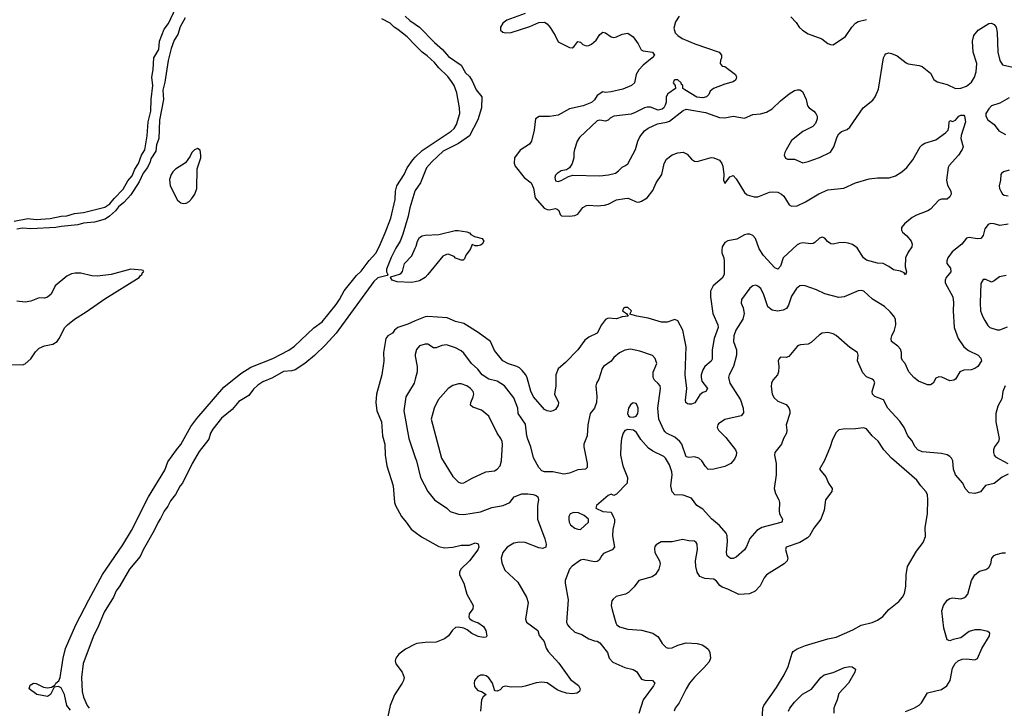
# Model space of a CAD drawing. Header units: inches. Extents: x 2001573 to 2220545, y 644482 to 846830.
# Tile 659 of 755: x 2137150 to 2144242, y 772070 to 777024. Entities that reach past the tile are written whole.
import ezdxf

# ---------------------------------------------------------------- set-up
doc = ezdxf.new("R2010")
doc.units = ezdxf.units.IN
doc.header["$MEASUREMENT"] = 0
doc.layers.add('C1737', color=7, linetype='Continuous')
doc.layers.add('C1747', color=7, linetype='Continuous')

msp = doc.modelspace()

# ---------------------------------------------------------------- linework, layer by layer
at = {"layer": 'C1737', "color": 5}
for points, elevation in [([(2137110, 775575.5), (2137210, 775593.8), (2137270, 775586.9), (2137370, 775592.9), (2137448.7, 775610), (2137490, 775614.2), (2137544, 775630), (2137610, 775638.2), (2137764, 775676), (2137800.3, 775699.7), (2137830, 775738.9), (2137895.8, 775804.2), (2137930, 775865.7), (2137959.9, 775900.1), (2137980.3, 775950), (2138005.3, 775990), (2138027.9, 776050), (2138050.8, 776089.2), (2138067.4, 776190), (2138075.5, 776290), (2138094.5, 776365.5), (2138097.1, 776450), (2138109.8, 776549.8), (2138102.7, 776610), (2138112.9, 776667.1), (2138116.4, 776750), (2138153, 776810), (2138158.5, 776870), (2138190, 776957.1), (2138222.5, 776997.5), (2138274.7, 777110)], 180), ([(2139926.5, 777050), (2139959.5, 777019.5), (2140000, 776991.8)], 180), ([(2138341.3, 777038.7), (2138307.3, 776972.7), (2138290, 776917.6), (2138263.2, 776876.8), (2138242.2, 776817.8), (2138218.8, 776730), (2138195.3, 776575.3), (2138182.2, 776517.8), (2138185.3, 776450), (2138157.6, 776302.4), (2138152.5, 776170), (2138136.9, 776123.1), (2138130, 776079.5), (2138095.9, 776024.1), (2138090, 776001.3), (2138070, 775961.7), (2138039, 775921), (2138010, 775858.3), (2137950, 775763.9), (2137900.2, 775710), (2137862.6, 775677.4), (2137840.8, 775650), (2137797.6, 775610), (2137765.5, 775590), (2137690, 775567), (2137610, 775561.5), (2137570, 775547.9), (2137450, 775537.2), (2137410, 775528.2), (2137230, 775520.3), (2137170, 775524.7), (2137130, 775518.4)], 180), ([(2140000, 776840.3), (2139940.5, 776900.5), (2139875.1, 776955.1), (2139847.1, 776970), (2139818.6, 776998.6), (2139759.8, 777030)], 180), ([(2137516.3, 772056.3), (2137490.8, 772090), (2137472, 772170), (2137450, 772216.8), (2137430, 772226.2), (2137398, 772222), (2137372.2, 772170), (2137350, 772154), (2137274, 772170), (2137218, 772210), (2137224.7, 772235.3), (2137248.7, 772251.3), (2137270, 772246.8), (2137321.7, 772221.7), (2137350, 772216.4), (2137379.5, 772220.5), (2137402.9, 772237.1), (2137409.6, 772250), (2137432.6, 772267.4), (2137442, 772290), (2137463.2, 772430), (2137480.3, 772499.7), (2137555.2, 772670), (2137649.4, 772850.6), (2137746.8, 773033.2), (2137894.2, 773245.8), (2137955.8, 773350), (2138078.5, 773590), (2138196.1, 773783.9), (2138218.1, 773841.9), (2138278.8, 773930), (2138311.3, 773968.8), (2138383.6, 774096.4), (2138425.8, 774154.2), (2138620.8, 774379.2), (2138742.5, 774477.5), (2138816.2, 774523.8), (2138973.1, 774586.9), (2139090, 774647), (2139130, 774674.7), (2139270, 774806.4), (2139327.9, 774850), (2139430, 774974), (2139454.3, 775010), (2139486.8, 775073.2), (2139576.8, 775183.2), (2139610, 775213.8), (2139668.2, 775291.8), (2139715.4, 775344.6), (2139739.9, 775390), (2139782.4, 775490), (2139822.6, 775597.4), (2139853.7, 775730), (2139858.3, 775790), (2139866.5, 775830), (2139919.4, 775910), (2139942.1, 775957.9), (2139983, 776017), (2140000, 776034.1)], 180), ([(2140000, 775795.1), (2139996.6, 775790), (2139959.4, 775670), (2139948.6, 775610), (2139910, 775480.5), (2139890.1, 775430), (2139859, 775381), (2139825.4, 775314.5), (2139793.1, 775230), (2139791.3, 775210), (2139801.6, 775190), (2139796.7, 775183.3), (2139730, 775166.7), (2139700.5, 775139.5), (2139430.1, 774769.9), (2139353.9, 774686.1), (2139272.9, 774607.1), (2139205.1, 774550), (2139134.1, 774505.9), (2139110, 774497.2), (2139050, 774493.6), (2138972.1, 774447.9), (2138902, 774418), (2138865.8, 774394.2), (2138833.4, 774366.6), (2138799.7, 774320.3), (2138730, 774276.5), (2138679.6, 774220.4), (2138603.7, 774156.3), (2138542.7, 774077.3), (2138525.8, 774050), (2138512.9, 774007.2), (2138443.1, 773916.9), (2138392.1, 773830), (2138323.5, 773690), (2138307.3, 773670), (2138272.4, 773607.6), (2138237.8, 773562.2), (2138216.8, 773523.2), (2138190, 773488.5), (2138165, 773435), (2138146.9, 773410), (2138118, 773350), (2138039, 773210), (2138018.8, 773161.2), (2137942.2, 773070), (2137872.1, 772950), (2137845.5, 772914.5), (2137825.1, 772870), (2137759.8, 772760.2), (2137714, 772650), (2137685.4, 772594.6), (2137607.4, 772392.6), (2137595.6, 772290), (2137601.1, 772190), (2137610.2, 772149.8), (2137636.4, 772090), (2137650, 772069.3)], 180), ([(2140000, 775139.1), (2139973.3, 775133.3), (2139870, 775137.7), (2139833, 775150), (2139820.9, 775170), (2139824.7, 775175.3), (2139886.6, 775193.4), (2139898.7, 775201.3), (2139906.6, 775213.4), (2139921.2, 775270), (2139974.2, 775325.8), (2140000, 775381.5)], 180), ([(2137050, 774543.8), (2137170, 774540.4), (2137190, 774548.2), (2137230, 774583.8), (2137264.8, 774635.2), (2137290, 774660.4), (2137330, 774677.6), (2137390, 774690.5), (2137419.3, 774710), (2137435.1, 774730), (2137475.1, 774810), (2137493.6, 774830), (2137544.4, 774870), (2137630, 774922.9), (2137763.2, 775016.8), (2138010, 775169.2), (2138017.8, 775182.2), (2138029.4, 775190), (2138034.7, 775205.3), (2138044, 775210), (2138038.6, 775218.6), (2138030, 775221.2), (2137950, 775229), (2137810, 775191.8), (2137710, 775178.4), (2137670, 775180.7), (2137590, 775199.7), (2137550, 775200.5), (2137524.4, 775195.6), (2137490, 775178.4), (2137405.3, 775110), (2137377.4, 775050), (2137351.8, 775028.2), (2137330, 775021.7), (2137290, 775022.7), (2137230, 774998), (2137190, 774990.9), (2137130, 774999.3)], 220), ([(2140000, 774857.4), (2139945.4, 774834.6), (2139874, 774810), (2139850.2, 774790), (2139835.3, 774770), (2139801.3, 774750), (2139788.1, 774730), (2139770.2, 774630), (2139772.2, 774567.8), (2139759.6, 774470), (2139720.8, 774330), (2139715.3, 774270), (2139723.6, 774210), (2139756.5, 774130), (2139763.7, 774030), (2139780.3, 773970), (2139783.2, 773890), (2139794.1, 773814.1), (2139840.3, 773670), (2139850.4, 773550), (2139856.4, 773530), (2139900.4, 773450), (2139934.9, 773410), (2139970, 773358), (2140000, 773336.5)], 220), ([(2140000, 774615.3), (2139998.7, 774610), (2140000, 774603.1)], 240), ([(2140000, 774437.7), (2139992.8, 774410), (2139932.8, 774310), (2139918.2, 774210), (2139952.1, 774012.1), (2140000, 773874.3)], 240), ([(2140000, 772530.1), (2139930, 772495.1), (2139882, 772458), (2139858.8, 772430), (2139854.8, 772410), (2139858.8, 772390), (2139904.7, 772330), (2139918.8, 772290), (2139915.5, 772270), (2139905.3, 772250), (2139850, 772167.6), (2139817.7, 772090), (2139802.9, 772010), (2139804.7, 771970), (2139811.1, 771951.1), (2139822.3, 771930), (2139890, 771851.6), (2139990, 771780.6), (2140000, 771779.2)], 220)]:
    msp.add_lwpolyline(points, dxfattribs=dict(at, elevation=elevation))
at = {"layer": 'C1737', "color": 5, "elevation": 220}
msp.add_lwpolyline([(2138430, 776098), (2138410, 776088.7), (2138391.3, 776070), (2138378.5, 776041.5), (2138345.8, 775994.2), (2138273.4, 775950), (2138254, 775930), (2138240.3, 775910), (2138230, 775875.3), (2138234.9, 775830), (2138287, 775727), (2138310, 775706.7), (2138330, 775701.1), (2138350, 775704.2), (2138370, 775715.3), (2138390, 775737), (2138410.9, 775770), (2138426, 775810), (2138429.6, 775950.4), (2138454, 776030), (2138455.1, 776050), (2138450, 776086)], close=True, dxfattribs=at)
at = {"layer": 'C1747', "color": 5}
for points, elevation in [([(2140790.6, 777070), (2140658.2, 777021.8), (2140630, 776998.7), (2140613.4, 776970), (2140614, 776950), (2140630, 776934), (2140650, 776929.1), (2140690, 776932.4), (2140825.2, 776974.8), (2140890, 777004.4), (2140930, 777006.4), (2140950, 776993.8), (2140970, 776969.1), (2141007.6, 776910), (2141030, 776864.2), (2141110, 776823.6), (2141130, 776823.2), (2141141.6, 776830), (2141170, 776868), (2141190, 776862), (2141207, 776847), (2141230, 776836.9), (2141250, 776839.7), (2141270, 776849.2), (2141302.8, 776877.2), (2141330, 776918.4), (2141350, 776934.3), (2141370, 776929.1), (2141410, 776901.2), (2141430, 776895.9), (2141450, 776900.7), (2141490, 776920.9), (2141530, 776928), (2141570, 776900.5), (2141605.3, 776850), (2141627.5, 776807.5), (2141640.7, 776800.7), (2141707.7, 776790), (2141722, 776770), (2141706.5, 776750), (2141641.6, 776698.4), (2141610, 776664.2), (2141591.6, 776630), (2141578.2, 776570), (2141557.8, 776550), (2141494.9, 776525.1), (2141410, 776505.2), (2141370, 776500.2), (2141350, 776504.7), (2141310, 776479.6), (2141291.3, 776448.7), (2141270, 776427.8), (2141210, 776404.3), (2141110, 776383), (2141030, 776338.3), (2140966.8, 776326.8), (2140891.9, 776328.1), (2140865.5, 776310), (2140856.5, 776230), (2140836.9, 776150), (2140822.3, 776130), (2140754.3, 776085.7), (2140713.7, 776030), (2140711.7, 775991.7), (2140720.3, 775970), (2140783.1, 775890), (2140833.8, 775850), (2140850, 775813.4), (2140862.7, 775742.7), (2140928.2, 775668.2), (2140950, 775658), (2140963, 775657), (2141010, 775665.3), (2141021.7, 775661.7), (2141032.7, 775652.7), (2141043.6, 775623.6), (2141053.5, 775613.5), (2141110, 775610.2), (2141150, 775614.9), (2141170, 775626.3), (2141206, 775674), (2141232.5, 775687.5), (2141250, 775690.3), (2141310, 775684), (2141362, 775690), (2141390, 775697.7), (2141450, 775727.5), (2141510, 775738.2), (2141530, 775739.2), (2141550, 775733.4), (2141590, 775713.8), (2141610, 775712.6), (2141630, 775718), (2141670, 775741.7), (2141710, 775796.5), (2141733.6, 775850), (2141774.8, 775910), (2141792.4, 775990), (2141810, 776021.7), (2141850, 776051.4), (2141890, 776065.5), (2141930, 776070.2), (2141957.2, 776057.2), (2141990, 776021.6), (2142010, 776007.2), (2142030, 776005.2), (2142130, 776032.9), (2142150, 776031.6), (2142190, 776013.4), (2142207, 775990), (2142214, 775970), (2142222.4, 775910), (2142220.7, 775870), (2142228.1, 775848.1), (2142231.8, 775848.2), (2142265.6, 775894.4), (2142290, 775904), (2142310, 775880.5), (2142370, 775781.7), (2142390, 775763.9), (2142441, 775750), (2142468, 775750), (2142550, 775782.6), (2142570, 775786.7), (2142610, 775783), (2142638.3, 775770), (2142654.7, 775754.7), (2142693.4, 775693.4), (2142710, 775683.6), (2142750, 775685.4), (2142810, 775713.7), (2142907.4, 775772.6), (2142970, 775801.4), (2143086.7, 775813.3), (2143170, 775851.5), (2143270, 775879.6), (2143330, 775887.6), (2143412.8, 775887.2), (2143459, 775901), (2143503.7, 775930), (2143539.3, 775960.7), (2143582.7, 776017.3), (2143635.1, 776110), (2143650, 776124.9), (2143670, 776137.1), (2143750, 776160.3), (2143818.7, 776210), (2143836.9, 776230), (2143843.6, 776250), (2143844, 776290), (2143850, 776298), (2143870, 776292), (2143890, 776301), (2143914.5, 776330), (2143930, 776336.9), (2143950, 776336.5), (2143955.5, 776330), (2143961.8, 776290), (2143930.4, 776190.4), (2143928.2, 776170), (2143946.8, 776110), (2143939.1, 776090), (2143911.7, 776050), (2143844.1, 775975.9), (2143839, 775961), (2143825, 775870), (2143832.9, 775832.9), (2143857.5, 775790), (2143858.8, 775770), (2143850.9, 775749.1), (2143830, 775732.3), (2143790, 775731.9), (2143770, 775726.1), (2143710, 775662), (2143691.4, 775648.6), (2143610, 775617.8), (2143579.7, 775600.3), (2143523.3, 775556.7), (2143502.8, 775530), (2143502.2, 775510), (2143510, 775494.9), (2143540.5, 775470), (2143570.6, 775430.6), (2143578.8, 775410), (2143575.5, 775390), (2143548.9, 775351.1), (2143530.4, 775310), (2143527.3, 775247.3), (2143538, 775210), (2143530.9, 775189.1), (2143522, 775202), (2143494.5, 775214.5), (2143444.6, 775224.6), (2143410, 775249.3), (2143369.3, 775269.3), (2143330, 775272.3), (2143250, 775293.8), (2143227.1, 775310), (2143182.2, 775382.2), (2143147.9, 775407.9), (2143117.6, 775417.6), (2143090, 775420.4), (2143050, 775419.7), (2143010, 775409.7), (2142992.4, 775412.4), (2142968.8, 775428.8), (2142950, 775451.8), (2142930, 775460.7), (2142910, 775451.8), (2142878.4, 775421.6), (2142865, 775415.1), (2142849, 775411), (2142790, 775417.7), (2142770, 775414.7), (2142750, 775404), (2142650.2, 775310), (2142629.4, 775250.6), (2142610, 775229.8), (2142590, 775239.3), (2142508.8, 775328.8), (2142476.3, 775376.3), (2142450, 775449.6), (2142430, 775472.4), (2142410, 775481), (2142390, 775481.7), (2142370, 775475.4), (2142315.1, 775444.9), (2142250, 775432.3), (2142230, 775421.6), (2142208.9, 775390), (2142207.1, 775367.1), (2142207.5, 775347.5), (2142221.6, 775310), (2142224.9, 775284.9), (2142224.2, 775190), (2142210, 775164.8), (2142145.8, 775110), (2142127.2, 775070), (2142125, 775030), (2142142, 774910), (2142179, 774830), (2142181.3, 774810), (2142151.3, 774730), (2142138.4, 774650), (2142138.5, 774581.5), (2142131.7, 774568.3), (2142085.8, 774530), (2142070, 774504.8), (2142059.9, 774470), (2142058.1, 774450), (2142063.2, 774423.2), (2142104.9, 774370), (2142093, 774350), (2142070, 774341.5), (2142050, 774324.1), (2142012, 774268), (2141990, 774257.9), (2141970, 774257), (2141961.1, 774261.1), (2141949, 774270), (2141946, 774286), (2141955, 774370), (2141943, 774470), (2141951.1, 774670), (2141926.5, 774790), (2141890, 774857.6), (2141870, 774867.6), (2141813.1, 774846.9), (2141773.1, 774846.9), (2141677.2, 774877.3), (2141595.3, 774890), (2141546, 774906), (2141556, 774930), (2141530, 774953), (2141510, 774954), (2141501, 774950), (2141491, 774930), (2141522, 774910), (2141534, 774890), (2141490, 774886.6), (2141450, 774873), (2141390, 774875.6), (2141370, 774866.6), (2141341.3, 774830), (2141310.4, 774770), (2141250, 774739.7), (2141220.7, 774719.3), (2141170.3, 774650), (2141082.1, 774557.9), (2141030, 774511.2), (2141011.7, 774468.3), (2141013.2, 774390), (2141003, 774330), (2141032.4, 774270), (2141029.2, 774250), (2141010, 774220.3), (2140991.2, 774208.8), (2140974, 774206), (2140950, 774209.1), (2140930, 774219.4), (2140852.2, 774310), (2140832.7, 774352.7), (2140806.7, 774446.7), (2140795.4, 774470), (2140770, 774500.7), (2140750, 774518.6), (2140730, 774528.9), (2140670, 774547.1), (2140630, 774569.1), (2140570, 774643), (2140540.5, 774710), (2140453.6, 774773.6), (2140350, 774839.2), (2140290, 774853.5), (2140230, 774878), (2140090, 774888.7), (2140070, 774886.8), (2140000, 774857.4)], 220), ([(2141900.5, 777050), (2141874.4, 777010), (2141862.5, 776962.5), (2141870.5, 776930.5), (2141890.8, 776910), (2141921, 776890), (2142013.4, 776850), (2142187.7, 776790), (2142206, 776770), (2142206, 776750), (2142198, 776730), (2142196.3, 776710), (2142210, 776690.8), (2142230, 776688.2), (2142306.8, 776630), (2142313, 776610), (2142310, 776602), (2142304.9, 776590), (2142290, 776577), (2142230, 776561.6), (2142146.8, 776530), (2142122.8, 776510), (2142114, 776486), (2142098, 776470), (2142070, 776462.7), (2142027.2, 776467.2), (2141940.2, 776520.2), (2141926, 776530), (2141926, 776550), (2141918, 776558), (2141915.3, 776570), (2141890, 776592.3), (2141870, 776592.3), (2141864.7, 776590), (2141856, 776570), (2141872, 776550), (2141874, 776530), (2141818, 776490), (2141806.4, 776470), (2141805.5, 776430), (2141800.5, 776410), (2141790.4, 776389.6), (2141779, 776381), (2141750, 776374.5), (2141694, 776394), (2141670, 776394.5), (2141649.5, 776389.5), (2141584.1, 776355.9), (2141554.2, 776345.8), (2141429.2, 776330.8), (2141403.5, 776316.5), (2141390, 776301.7), (2141370, 776293.3), (2141330, 776301.6), (2141310, 776296.5), (2141182.4, 776177.6), (2141165.3, 776150), (2141146.3, 776090), (2141141.7, 776070), (2141141.7, 776030), (2141130, 775989.3), (2141110, 775959.3), (2141090, 775944), (2141050, 775936), (2141021.2, 775918.8), (2141010, 775905.2), (2141005.3, 775890), (2141010, 775865.5), (2141030, 775861.3), (2141050, 775867.2), (2141103.6, 775896.4), (2141134.2, 775905.8), (2141330, 775900.1), (2141392.5, 775907.5), (2141440.8, 775919.2), (2141464.2, 775935.8), (2141490, 775964.2), (2141510, 775972), (2141530, 775988.4), (2141586, 776090), (2141601.7, 776150), (2141618, 776182), (2141650, 776223.7), (2141676.2, 776243.8), (2141743.8, 776276.2), (2141810, 776286.4), (2141830, 776294.9), (2141930, 776370.8), (2141950, 776380.7), (2142090, 776357.1), (2142190, 776320.4), (2142230, 776318.4), (2142290, 776330.4), (2142370, 776317.1), (2142430, 776341.3), (2142486.6, 776346.6), (2142530, 776359.5), (2142570, 776383.1), (2142630, 776440.4), (2142692.7, 776490), (2142730, 776514), (2142750, 776520.5), (2142770, 776520.7), (2142788.1, 776508.1), (2142814, 776450), (2142825.2, 776405.2), (2142836, 776390), (2142870, 776366.8), (2142884, 776350), (2142894, 776330), (2142894, 776310), (2142882, 776278), (2142863, 776257), (2142790, 776220.7), (2142710, 776154.5), (2142670, 776089), (2142660.5, 776070), (2142657.3, 776050), (2142667.3, 776027.3), (2142679.8, 776019.8), (2142730, 776020.5), (2142790, 775994.4), (2142830, 776003.6), (2142910, 776031.7), (2142990, 776070.5), (2143015.1, 776110), (2143038, 776182), (2143050, 776202.8), (2143070, 776219.1), (2143110, 776234), (2143130, 776250.8), (2143224.5, 776390), (2143294.3, 776445.7), (2143311.3, 776468.7), (2143334.9, 776525.1), (2143372.7, 776750), (2143381.2, 776770), (2143390, 776778.8), (2143410, 776784.9), (2143430, 776782), (2143470, 776764.9), (2143534.2, 776714.2), (2143550, 776708), (2143630, 776695.5), (2143650, 776687.7), (2143710, 776640.7), (2143734.4, 776594.4), (2143758.4, 776578.4), (2143830, 776558.5), (2143890, 776530.3), (2143930, 776531.3), (2143970, 776546.9), (2144005.6, 776574.4), (2144026.3, 776610), (2144040.2, 776650), (2144043.4, 776710), (2144017.2, 776790), (2144014, 776870), (2144023.7, 776910), (2144052.7, 776950), (2144130, 776996.2), (2144150, 776998.4), (2144170, 776990.2), (2144184.2, 776970), (2144191.8, 776931.8), (2144196, 776790), (2144210.3, 776730.3), (2144230, 776698.8), (2144303.8, 776683.8)], 240), ([(2142704.9, 777044.9), (2142743.6, 777003.6), (2142765.3, 776970), (2142788.5, 776950), (2142830, 776922.9), (2142926.9, 776886.9), (2142970, 776854), (2142990, 776844.9), (2143010, 776843.8), (2143097.2, 776902.8), (2143143.5, 776970), (2143170, 776998.9), (2143190, 777011.8), (2143250, 777026.3)], 260), ([(2140000, 776991.8), (2140030, 776971.3), (2140139.3, 776859.3), (2140195.5, 776810), (2140238.9, 776759), (2140330, 776697), (2140362.1, 776642.1), (2140390, 776615.2), (2140410, 776584.9), (2140438.9, 776519), (2140478.4, 776470), (2140475.5, 776390), (2140450, 776303.1), (2140390, 776188.1), (2140310, 776133.7), (2140201.1, 776078.9), (2140118, 776002), (2140081.5, 775958.5), (2140036.6, 775850), (2140000, 775795.1)], 180), ([(2140000, 776034.1), (2140050, 776084.3), (2140258.8, 776221.2), (2140278.8, 776241.2), (2140296, 776270), (2140319.8, 776350), (2140318.6, 776390), (2140298.4, 776498.4), (2140279, 776550), (2140260.8, 776580.8), (2140235.1, 776615.1), (2140170, 776678.2), (2140137, 776717), (2140084.9, 776764.9), (2140049.8, 776790), (2140000, 776840.3)], 180), ([(2144276.8, 776463.2), (2144210, 776423.9), (2144150, 776404.4), (2144130, 776384.2), (2144110.3, 776350), (2144109, 776330), (2144123.5, 776303.5), (2144170.3, 776270), (2144203.8, 776223.8), (2144250, 776198.8)], 240), ([(2144277.2, 775942.8), (2144236, 775930), (2144222.8, 775917.2), (2144217.3, 775910), (2144214.9, 775870), (2144205.3, 775830), (2144207.2, 775810), (2144217, 775790), (2144229.2, 775769.2), (2144242, 775762), (2144270, 775758)], 240), ([(2144270, 775554.2), (2144210, 775543.9), (2144170, 775555.8), (2144142.6, 775557.4), (2144126.7, 775550), (2144101.4, 775518.6), (2144088.9, 775471.1), (2144074, 775450), (2144050, 775447.1), (2143990, 775458.4), (2143970, 775451.8), (2143935.5, 775410), (2143865.9, 775354.1), (2143836.4, 775310), (2143828.2, 775290), (2143827.3, 775270), (2143855.5, 775235.5), (2143856.9, 775210), (2143824.6, 775170), (2143816.6, 775150), (2143817.2, 775130), (2143871.4, 775030), (2143876.5, 774990), (2143872.7, 774930), (2143881.5, 774810), (2143910.3, 774730), (2143951.8, 774670), (2143983.4, 774643.4), (2144053, 774610), (2144073, 774590), (2144078.4, 774570), (2144052, 774530), (2144030, 774514.3), (2144004.2, 774504.2), (2143950, 774502.9), (2143922.8, 774490), (2143890, 774439), (2143878, 774430), (2143850, 774427), (2143793.1, 774453.1), (2143770, 774455.1), (2143750, 774444), (2143730, 774409.4), (2143710, 774397), (2143690, 774397.6), (2143623.1, 774423.1), (2143590, 774449.6), (2143555.6, 774490), (2143528, 774550), (2143510, 774572.7), (2143502, 774590), (2143501.7, 774630), (2143494.3, 774654.3), (2143475.9, 774675.9), (2143429.7, 774710), (2143426.4, 774730), (2143430.9, 774750), (2143450.9, 774790), (2143461.7, 774830), (2143457.4, 774870), (2143446.6, 774890), (2143421.2, 774921.2), (2143379.6, 774959.6), (2143292.5, 775012.5), (2143230, 775071.3), (2143210, 775076.3), (2143190, 775074.3), (2143089, 775031), (2143050, 775026), (2142950, 775051.6), (2142890, 775079.6), (2142808.4, 775108.4), (2142790, 775112.6), (2142770, 775109.7), (2142744.9, 775090), (2142710, 775035.6), (2142687.3, 774970), (2142673.6, 774946.4), (2142650, 774933.5), (2142608.3, 774928.3), (2142570, 774934.3), (2142539, 774959), (2142510, 775045.2), (2142489.6, 775089.6), (2142467.6, 775107.6), (2142453.3, 775113.3), (2142430, 775109.6), (2142410, 775091.8), (2142348.7, 775010), (2142345.7, 774985.7), (2142362, 774950), (2142368, 774910), (2142358, 774870), (2142308.8, 774790), (2142293.8, 774750), (2142291, 774710), (2142312.2, 774650), (2142312.1, 774610), (2142291.3, 774530), (2142260.2, 774470), (2142255.2, 774450), (2142264.5, 774410), (2142342.4, 774290), (2142361.2, 774230), (2142364.2, 774195.8), (2142345.8, 774174.2), (2142230, 774147.6), (2142184.1, 774115.9), (2142178.4, 774110), (2142173.7, 774090), (2142183.1, 774070), (2142237.5, 774017.5), (2142304.9, 773930), (2142312.2, 773910), (2142310, 773888.7), (2142298.6, 773861.5), (2142273, 773830), (2142230, 773809.7), (2142149.6, 773789.6), (2142110, 773787.6), (2142090, 773809.5), (2142064.4, 773850), (2142042, 773870), (2142010, 773878.4), (2141970, 773874.6), (2141950, 773878.9), (2141919.3, 773970), (2141905.8, 773990), (2141870, 774020.7), (2141809.4, 774049.4), (2141798.9, 774058.9), (2141788.7, 774070), (2141753.1, 774150), (2141747.8, 774230), (2141765.1, 774370), (2141763, 774390), (2141747.6, 774410), (2141723.1, 774430), (2141712.1, 774450), (2141712.9, 774487.1), (2141739.5, 774550), (2141727.6, 774587.6), (2141707.5, 774607.5), (2141618.2, 774638.2), (2141550, 774653.3), (2141510, 774647.7), (2141470, 774628.5), (2141430, 774593.7), (2141410, 774567.6), (2141356.3, 774530), (2141346.5, 774513.5), (2141322, 774438), (2141305.3, 774410), (2141299.5, 774390), (2141307.1, 774312.9), (2141304.4, 774270), (2141290.4, 774230), (2141259.5, 774190), (2141241.5, 774110), (2141236.9, 774030), (2141214.6, 773970), (2141214, 773950), (2141236.9, 773830), (2141236.9, 773803.1), (2141226, 773790), (2141170, 773785.6), (2141110, 773762), (2141070, 773754.8), (2140990, 773771.8), (2140930, 773771.1), (2140910, 773777.6), (2140890, 773802), (2140852.3, 773872.3), (2140831.9, 773950), (2140810, 774006), (2140803.2, 774030), (2140793.6, 774113.6), (2140740.4, 774190), (2140738.4, 774230), (2140710, 774304), (2140642.6, 774390), (2140590, 774422.4), (2140530, 774437.2), (2140481.3, 774470), (2140449.8, 774509.8), (2140403.5, 774550), (2140350, 774625.6), (2140330, 774641.5), (2140290, 774662.3), (2140223.9, 774683.9), (2140190, 774679), (2140150, 774663.9), (2140130, 774664.2), (2140090, 774689.7), (2140070, 774690.9), (2140030, 774677.6), (2140009, 774651), (2140000, 774615.3)], 240), ([(2140000, 775381.5), (2140005.8, 775394.2), (2140015, 775430), (2140030, 775457.5), (2140050, 775470.1), (2140070, 775474.3), (2140170, 775479), (2140287.5, 775507.5), (2140307.7, 775507.7), (2140370, 775498.8), (2140391.3, 775490), (2140399.6, 775479.6), (2140425.4, 775465.4), (2140482, 775450), (2140494, 775430), (2140482, 775410), (2140470, 775402), (2140450, 775398), (2140430, 775398), (2140410, 775406), (2140394, 775370), (2140364.7, 775330), (2140355.3, 775304.7), (2140344.7, 775295.3), (2140330, 775294), (2140310, 775300.9), (2140290, 775309.6), (2140279.7, 775319.7), (2140237.5, 775337.5), (2140224.1, 775335.9), (2140198, 775322), (2140090.2, 775190), (2140070, 775169.2), (2140030, 775145.6), (2140000, 775139.1)], 180), ([(2144255.4, 775184.6), (2144206.5, 775173.5), (2144170, 775145.4), (2144150, 775136.3), (2144110, 775156.2), (2144090, 775154.5), (2144073.5, 775126.5), (2144067.6, 774987.6), (2144071.3, 774930), (2144085, 774890), (2144100.9, 774860.9), (2144124.2, 774824.2), (2144139.1, 774810), (2144190, 774792.2), (2144210, 774792.2), (2144264.7, 774815.3)], 260), ([(2144270, 773754), (2144227.5, 773732.5), (2144170, 773686), (2144106.2, 773673.8), (2144070, 773626), (2144030, 773615.1), (2143990, 773619), (2143961.2, 773650), (2143943.7, 773690), (2143889.8, 773749.8), (2143875.8, 773790), (2143871.7, 773850), (2143861.5, 773870), (2143850, 773880.9), (2143830, 773892.5), (2143790, 773902.6), (2143650, 773916), (2143618.7, 773930), (2143600.5, 773950), (2143576.6, 773996.6), (2143547.6, 774030), (2143520.9, 774090), (2143490, 774134.5), (2143402.4, 774230), (2143371.6, 774290), (2143310, 774313.6), (2143293.6, 774330), (2143291.2, 774350), (2143310, 774413.2), (2143300.7, 774430), (2143290, 774438.7), (2143250, 774454), (2143223.3, 774483.3), (2143185.6, 774570), (2143189.2, 774610), (2143184, 774630), (2143130, 774665.1), (2143030, 774751.6), (2143010, 774763.6), (2142970, 774773.3), (2142930, 774768), (2142910, 774756.3), (2142850, 774701.6), (2142830.3, 774689.8), (2142774.6, 774685.4), (2142760.3, 774679.7), (2142750, 774672.7), (2142690, 774601.2), (2142670, 774592.7), (2142630, 774596), (2142617.3, 774582.7), (2142614, 774570), (2142619.3, 774530), (2142616.4, 774490), (2142608.2, 774470), (2142575.5, 774430), (2142565.3, 774410), (2142563.9, 774383.9), (2142570.4, 774330), (2142584, 774304), (2142610, 774280.7), (2142670, 774256), (2142690, 774231), (2142697.6, 774210), (2142697.6, 774190), (2142671.8, 774110), (2142676, 774070), (2142673.4, 774050), (2142652.2, 774010), (2142638.4, 773970), (2142590.4, 773910), (2142586, 773890), (2142598.4, 773830), (2142598, 773750), (2142584.4, 773650), (2142595.1, 773615.1), (2142619.3, 773570), (2142623.8, 773550), (2142619.5, 773490), (2142623.1, 773470), (2142645.5, 773430), (2142643, 773417), (2142640.7, 773410), (2142632.7, 773407.3), (2142495.5, 773370), (2142460.4, 773350), (2142410, 773292.3), (2142386.2, 773233.8), (2142370.2, 773209.8), (2142310, 773156.3), (2142290, 773148.2), (2142270, 773148.4), (2142246.3, 773166.3), (2142241.7, 773190), (2142249.3, 773270), (2142246.6, 773310), (2142239.8, 773330), (2142190, 773386), (2142133.9, 773433.9), (2142070, 773502.2), (2142027.1, 773530), (2141990, 773581.3), (2141930, 773602), (2141870, 773606.3), (2141850, 773627.3), (2141840.3, 773670), (2141850.5, 773749.5), (2141848.5, 773770), (2141830, 773822), (2141801.5, 773870), (2141790, 773881.5), (2141710, 773918.7), (2141680.3, 773940.3), (2141623.6, 774003.6), (2141594, 774054), (2141570.4, 774070.3), (2141530, 774076.8), (2141510, 774067.7), (2141496, 774050), (2141485, 774010), (2141479.2, 773960.8), (2141478.6, 773890), (2141493.7, 773813.7), (2141528.7, 773730), (2141526.4, 773690), (2141450, 773609.4), (2141430, 773601.2), (2141410, 773609.3), (2141390, 773600.9), (2141306, 773530), (2141301, 773510), (2141350, 773486.7), (2141410, 773481), (2141426, 773450), (2141434, 773430), (2141434, 773410), (2141422.8, 773357.2), (2141419.6, 773310), (2141435.6, 773230), (2141417.1, 773210), (2141355.5, 773184.5), (2141342.6, 773170), (2141324.7, 773135.3), (2141310, 773124.7), (2141290, 773123.9), (2141210, 773139.3), (2141190, 773135.8), (2141128.9, 773091.1), (2141110.3, 773070), (2141079, 772990), (2141078.5, 772970), (2141100.8, 772850), (2141088.3, 772690), (2141096.8, 772670), (2141110, 772654.5), (2141150, 772618), (2141199.9, 772599.9), (2141250.7, 772570), (2141290, 772555.8), (2141310, 772553.4), (2141330, 772540.7), (2141385.3, 772470), (2141395.8, 772430), (2141422, 772402), (2141510, 772364), (2141570, 772348.4), (2141593.6, 772333.6), (2141630, 772279.3), (2141652.8, 772272.7), (2141708.8, 772268.8), (2141724.9, 772250), (2141716.1, 772230), (2141641.5, 772130), (2141610, 772032.7)], 260), ([(2140000, 774603.1), (2140014.3, 774530), (2140013.7, 774490), (2140000, 774437.7)], 240), ([(2144249.1, 774390), (2144231.2, 774350), (2144223.7, 774296.3), (2144195.6, 774244.4), (2144180.7, 774190), (2144182, 774130), (2144205.3, 774010), (2144201.3, 773990), (2144172, 773950), (2144164.4, 773930), (2144164.4, 773910), (2144170.3, 773890.3), (2144179, 773879), (2144267.3, 773830)], 260), ([(2142495, 771930), (2142502.3, 772070), (2142510, 772090.3), (2142601, 772219), (2142656.2, 772310), (2142685.1, 772370), (2142714.7, 772465.3), (2142722.6, 772477.4), (2142750, 772498.4), (2142810, 772521.7), (2142970, 772568.8), (2143030, 772580.2), (2143150, 772635.3), (2143210, 772668.7), (2143290, 772687.2), (2143330, 772703.1), (2143367.3, 772730), (2143410, 772779.5), (2143482.2, 772837.8), (2143509.6, 772870), (2143523.3, 772896.7), (2143533.6, 772946.4), (2143535.1, 773030), (2143545.1, 773090), (2143610, 773201.3), (2143657.8, 773262.2), (2143675.3, 773304.7), (2143672.9, 773370), (2143687.9, 773470), (2143691.8, 773570), (2143688, 773608), (2143676, 773630), (2143640.4, 773670), (2143612.6, 773710), (2143430, 773868.3), (2143375.1, 773930), (2143332.9, 773992.9), (2143291, 774031), (2143250, 774079.5), (2143227, 774087), (2143170, 774079.8), (2143082, 774078), (2143050, 774073.3), (2143027.8, 774052.2), (2143002.3, 773997.7), (2142988.2, 773950), (2142947.5, 773852.5), (2142910.8, 773790), (2142955.8, 773735.8), (2142974.9, 773690), (2143002.6, 773650), (2142999, 773630), (2142955.1, 773570), (2142943.7, 773496.3), (2142921.8, 773430), (2142870, 773365), (2142839.5, 773310), (2142824.9, 773295.1), (2142770, 773262.2), (2142671.3, 773230), (2142667.1, 773212.9), (2142682.4, 773150), (2142678.4, 773130), (2142657.1, 773110), (2142528.5, 773030), (2142512.6, 773007.4), (2142484.9, 772950), (2142447.7, 772912.3), (2142406.1, 772893.9), (2142330, 772887.8), (2142250, 772927.6), (2142210, 772940.5), (2142193, 772953), (2142170, 772983.6), (2142150, 772999.7), (2142084.1, 773004.1), (2142050, 773016.9), (2142030, 773049.4), (2142019.2, 773090), (2142019.1, 773130), (2142033, 773213), (2142029.4, 773250), (2142022.5, 773262.5), (2142010, 773272), (2141970, 773273.6), (2141924.8, 773284.8), (2141850, 773267.6), (2141770, 773267.3), (2141734, 773246), (2141725.5, 773234.5), (2141721.7, 773218.3), (2141724.4, 773190), (2141759.3, 773130), (2141763.1, 773110), (2141754, 773070), (2141730, 773032), (2141705.1, 773014.9), (2141610.4, 772989.6), (2141576.1, 772943.9), (2141536.5, 772903.5), (2141513.4, 772890), (2141446.9, 772873.1), (2141424.2, 772855.8), (2141416.1, 772843.9), (2141411, 772810), (2141417.4, 772777.4), (2141445, 772685), (2141451.8, 772670), (2141470, 772655.2), (2141530, 772639.1), (2141630, 772632.9), (2141710, 772610.3), (2141750, 772583.8), (2141776.9, 772536.9), (2141807.8, 772507.7), (2141821.8, 772501.8), (2141850, 772505.6), (2141890, 772523), (2141950, 772540.9), (2142030, 772536.9), (2142065.5, 772525.5), (2142093, 772510), (2142112.2, 772492.2), (2142120.9, 772470), (2142124.9, 772430), (2142115.9, 772404.1), (2142079.1, 772360.9), (2142010, 772294.5), (2141975.8, 772250), (2141950.2, 772210), (2141900.3, 772110), (2141871.8, 772070), (2141864.2, 772050)], 280), ([(2140000, 773874.3), (2140008.4, 773850), (2140036.9, 773730), (2140089.4, 773629.4), (2140138, 773570), (2140226, 773510), (2140250, 773485.3), (2140310, 773467.2), (2140350, 773464.4), (2140470, 773483.1), (2140550, 773513.8), (2140632.7, 773530), (2140680.9, 773550), (2140712.7, 773590), (2140767.8, 773612.2), (2140810, 773613.8), (2140848.8, 773608.8), (2140870, 773601.6), (2140883, 773590), (2140888, 773570), (2140879.5, 773530), (2140880.2, 773430), (2140931.6, 773290), (2140941.6, 773250), (2140938.8, 773230), (2140919.5, 773220.5), (2140890, 773224), (2140790, 773263.5), (2140750, 773265.6), (2140710, 773256.8), (2140661.5, 773230), (2140629.2, 773190), (2140619, 773150), (2140623.9, 773116.1), (2140644.3, 773064.3), (2140737.3, 772977.3), (2140800.4, 772870), (2140811.7, 772830), (2140794, 772710), (2140800.3, 772690), (2140881.3, 772630), (2140892.4, 772592.4), (2140928.5, 772550), (2140942.3, 772502.3), (2140957.3, 772477.3), (2141033.7, 772393.7), (2141117.6, 772277.6), (2141174.2, 772234.2), (2141186.3, 772210), (2141182, 772190), (2141162.2, 772177.8), (2141130, 772173.5), (2141090, 772177.9), (2141049.4, 772189.4), (2141022.7, 772202.7), (2140950, 772253.3), (2140910, 772258.7), (2140870, 772253.1), (2140792, 772228), (2140770, 772225.1), (2140690, 772220.4), (2140650, 772229.6), (2140630, 772222.9), (2140610, 772202.7), (2140590, 772192), (2140575.5, 772195.5), (2140570, 772202), (2140555.3, 772250), (2140530, 772289.7), (2140510, 772302.6), (2140490, 772308), (2140470, 772307.6), (2140450, 772299.5), (2140426.4, 772270), (2140423.1, 772250), (2140426.7, 772226.7), (2140450, 772198.4), (2140476, 772190), (2140511, 772170), (2140488.3, 772151.7), (2140475.5, 772130), (2140470.6, 772050)], 240), ([(2140000, 773336.5), (2140044.5, 773304.5), (2140170, 773234), (2140210, 773224.6), (2140270.9, 773229.1), (2140330, 773242.3), (2140390, 773243.1), (2140430, 773259.3), (2140452.6, 773252.6), (2140456.5, 773230), (2140450.3, 773210), (2140390, 773131), (2140326.7, 773070), (2140317.4, 773050), (2140317.6, 773030), (2140348.2, 772970), (2140370.4, 772890), (2140416, 772810), (2140414.4, 772785.6), (2140387, 772750), (2140385.3, 772725.2), (2140390, 772714.8), (2140410, 772700.7), (2140430, 772690.8), (2140450, 772687.3), (2140490, 772659.1), (2140508.2, 772630), (2140515.5, 772590), (2140510, 772581.2), (2140490, 772578.4), (2140453.8, 772586.2), (2140407.9, 772607.9), (2140374.3, 772634.3), (2140350, 772647), (2140310, 772654), (2140290, 772651.8), (2140267.2, 772632.8), (2140239.1, 772590), (2140210, 772569.6), (2140150, 772544.5), (2140070, 772543.7), (2140010, 772535.1), (2140000, 772530.1)], 220), ([(2143530, 772046.7), (2143589.6, 772070), (2143628.6, 772091.4), (2143645.6, 772110), (2143690, 772182), (2143790, 772203.7), (2143829.4, 772230), (2143851.3, 772270), (2143870, 772358), (2143888.3, 772391.7), (2143910, 772410.6), (2143937.5, 772422.5), (2143970, 772424.9), (2144030, 772417.3), (2144050, 772426.8), (2144079.3, 772500.7), (2144135.1, 772590), (2144139, 772610), (2144122.5, 772622.5), (2144070, 772635.1), (2144030, 772634.8), (2143990, 772621.3), (2143930, 772577.6), (2143874.4, 772565.6), (2143850, 772554), (2143830, 772562), (2143806.1, 772646.1), (2143791.8, 772770), (2143804.7, 772810), (2143830, 772847.7), (2143850, 772859.3), (2143870, 772863.7), (2143930, 772858), (2143950, 772863.7), (2143965.2, 772874.8), (2143978.7, 772890), (2144006, 772990), (2144029.6, 773030), (2144062.8, 773057.2), (2144110, 773069.1), (2144130, 773082), (2144145.1, 773110), (2144153.3, 773150), (2144169.4, 773170), (2144183.1, 773176.9), (2144230, 773187.6), (2144250, 773187.7)], 260), ([(2142689, 772050), (2142697.8, 772070), (2142730, 772114.3), (2142789.8, 772170.2), (2142853.6, 772206.4), (2142919.7, 772290), (2142943.7, 772310), (2143010, 772327.6), (2143090, 772363.7), (2143130, 772370.4), (2143147.1, 772367.1), (2143171, 772351), (2143166, 772330), (2143120.3, 772250), (2143050, 772175.6), (2143038.2, 772130), (2143020.5, 772090), (2143015, 772070), (2143013.5, 772033.5)], 260)]:
    msp.add_lwpolyline(points, dxfattribs=dict(at, elevation=elevation))
at = {"layer": 'C1747', "color": 5, "elevation": 260}
for points in [[(2140310, 774405.3), (2140270, 774392.7), (2140235.6, 774370), (2140163.7, 774290), (2140134.6, 774230), (2140114.9, 774150), (2140189.4, 773869.4), (2140270, 773737), (2140310, 773697.6), (2140330, 773688.9), (2140350, 773693.1), (2140410, 773726.3), (2140508.8, 773771.2), (2140570, 773778.7), (2140590, 773790.4), (2140610, 773813.4), (2140621.8, 773850), (2140627.6, 773967.6), (2140624.4, 773990), (2140615.1, 774010), (2140589.7, 774050), (2140530, 774171.3), (2140475.5, 774215.5), (2140415.3, 774235.3), (2140397.7, 774250), (2140400.3, 774270), (2140417, 774310), (2140420.6, 774330), (2140416.2, 774350), (2140398, 774370), (2140370, 774389.8), (2140330, 774403.5)], [(2141570, 774268.3), (2141550, 774252.6), (2141535.6, 774230), (2141527.8, 774190), (2141535.1, 774175.1), (2141545.9, 774165.9), (2141570, 774163.5), (2141590, 774172.4), (2141602.2, 774190), (2141605.2, 774210), (2141604, 774230), (2141595.2, 774255.2), (2141590, 774263)], [(2141142, 773478), (2141116.4, 773470), (2141105.8, 773450), (2141104.7, 773430), (2141107.1, 773410), (2141117.4, 773390), (2141150, 773366.8), (2141170, 773358), (2141190, 773356), (2141246.9, 773410), (2141248, 773430), (2141217.2, 773457.2), (2141174.9, 773474.9)]]:
    msp.add_lwpolyline(points, close=True, dxfattribs=at)

doc.saveas('drawing.dxf')
